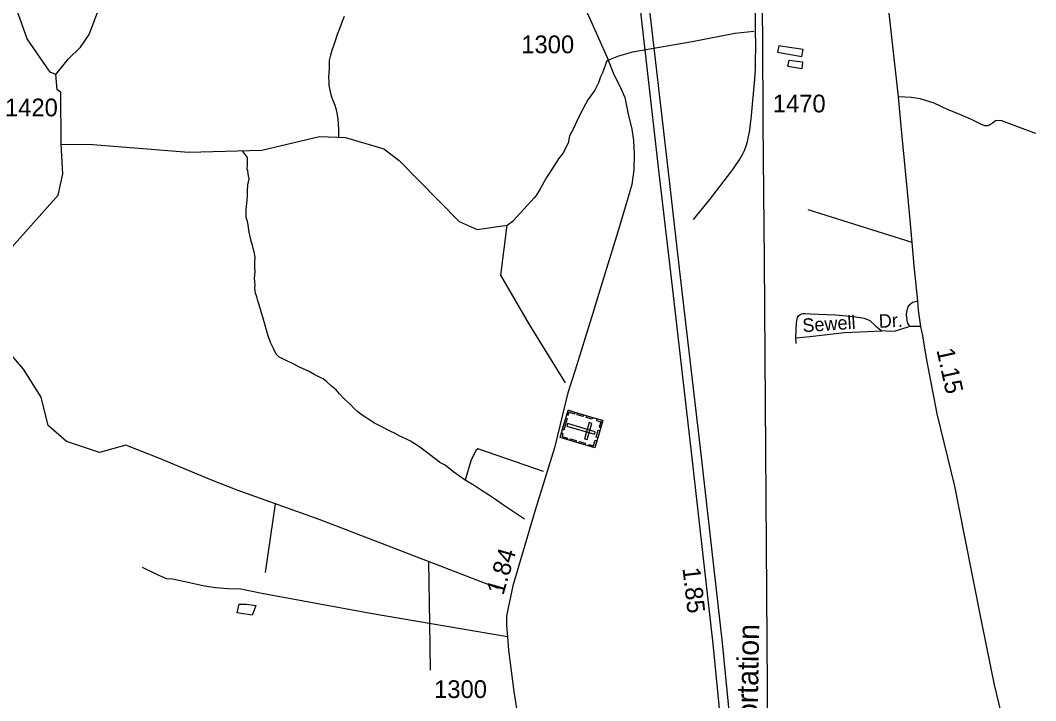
# Model space of a CAD drawing. Extents: x 2206922 to 2357709, y 510027 to 673830.
# Drawn here: x 2297418 to 2304559, y 621565 to 626353 of the extents above; entities that cross this region are included whole.
import ezdxf

# ---------------------------------------------------------------- set-up
doc = ezdxf.new("R2010")
doc.units = 0
for name, color, linetype in [('Exist Cultural Cemetery CELL', 7, 'Continuous'), ('Exist Hydrographic Creek Single Shore', 7, 'Continuous'), ('Exist Hydrographic Misc Water Feature', 7, 'Continuous'), ('Exist Railroad Mainline', 7, 'Continuous'), ('Exist Railroad Mainline Label', 7, 'Continuous'), ('Exist Road Non-System Type 51', 7, 'Continuous'), ('Exist Road Non-System Type 51 Label', 7, 'Continuous'), ('Exist Road Primary Interstate Divided Center Attributed', 7, 'Continuous'), ('Exist Road Primary Interstate Service Mileage Tenths English Label', 7, 'Continuous'), ('Exist Road Primary US Attributed', 7, 'Continuous'), ('Exist Road Primary US Mileage Tenths English Label', 7, 'Continuous'), ('Exist Road Secondary Mileage Hundredths English Label', 7, 'Continuous'), ('Exist Road Secondary Type 51 Attributed', 7, 'Continuous'), ('Exist Road Secondary Type 51 Number Label', 7, 'Continuous')]:
    doc.layers.add(name, color=color, linetype=linetype)

msp = doc.modelspace()

# ---------------------------------------------------------------- linework, layer by layer
at = {"layer": 'Exist Cultural Cemetery CELL'}
for points in [[(2301514.3, 623535.9), (2301457.6, 623345.1), (2301213.5, 623417.6), (2301270.3, 623608.4)], [(2301264.9, 623550.1), (2301240.7, 623468.8), (2301229.8, 623472), (2301254, 623553.4)], [(2301260.9, 623576.7), (2301271.9, 623573.5), (2301278.2, 623594.6), (2301316.9, 623583), (2301320.1, 623593.7), (2301270.3, 623608.5)], [(2301337.3, 623588.6), (2301378.8, 623576.2), (2301375.6, 623565.3), (2301334.1, 623577.6)], [(2301401.8, 623569.4), (2301443.3, 623557), (2301440, 623546.1), (2301398.5, 623558.5)], [(2301472.8, 623548.2), (2301469.6, 623537.4), (2301500.5, 623528.2), (2301488.9, 623489.3), (2301499.6, 623486.1), (2301514.3, 623535.9)], [(2301455.2, 623439.7), (2301460.5, 623457.6), (2301266.1, 623515.4), (2301260.8, 623497.5)], [(2301437.5, 623516.2), (2301419.6, 623521.5), (2301386, 623408.6), (2301403.9, 623403.3)], [(2301223, 623449.4), (2301234, 623446.1), (2301227.7, 623425), (2301266.5, 623413.5), (2301263.3, 623402.8), (2301213.5, 623417.6)], [(2301286, 623407.9), (2301327.6, 623395.6), (2301324.3, 623384.7), (2301282.8, 623397)], [(2301416, 623357.3), (2301419.3, 623368.2), (2301450.1, 623359), (2301461.7, 623397.9), (2301472.3, 623394.8), (2301457.5, 623345)], [(2301493.2, 623464.9), (2301478.4, 623415.2), (2301467.5, 623418.5), (2301482.3, 623468.1)], [(2301349.2, 623389.1), (2301390.7, 623376.8), (2301387.5, 623365.9), (2301346, 623378.2)]]:
    msp.add_lwpolyline(points, close=True, dxfattribs=at)
at = {"layer": 'Exist Hydrographic Creek Single Shore'}
for points in [[(2297667.9, 625971.5), (2297626.8, 625988.6), (2297465.9, 626221.5), (2297260.8, 626793), (2297147.8, 627290.5), (2297003.9, 627516.4), (2296943.8, 627704.6), (2296958.8, 627907.6), (2297177.8, 628565.6), (2297216.9, 628807.5), (2297276.8, 629508.1), (2297349.8, 629765.7), (2297618.8, 630403)], [(2297705.8, 625482), (2297702.9, 625846.1), (2297677.9, 625863), (2297667.9, 625971.5)], [(2296996.3, 624412), (2297280.9, 624670.8), (2297684.9, 625121.7), (2297716.9, 625271.9), (2297705.8, 625482)], [(2297705.8, 625482), (2297926.8, 625478.8), (2298599.8, 625424.4), (2299115.9, 625438.8), (2299523, 625534.1), (2299705.9, 625528.3), (2299973.9, 625447.3), (2300083, 625366.4), (2300503.9, 624937.1), (2300629.8, 624879.9), (2300841.2, 624911.1), (2300886.7, 624944), (2301032.7, 625103.4)]]:
    msp.add_lwpolyline(points, dxfattribs=at)
at = {"layer": 'Exist Hydrographic Misc Water Feature'}
for points in [[(2297840.9, 626164.6), (2297902.4, 626252.9), (2297989.6, 626483), (2298018.9, 626716.8), (2298090.9, 627018.4), (2298066.9, 627742.6), (2298128.8, 628115.9), (2298202, 628209.5), (2298289.2, 628328.3), (2298652.8, 628534.3), (2298968.2, 628692.1), (2298944.1, 629154.4), (2298840.2, 629152.6), (2298828.5, 629118.1)], [(2299695.2, 626379), (2299681.9, 626344.9), (2299664.4, 626298.9), (2299646.6, 626252.5), (2299631.6, 626208.6), (2299619.5, 626174.3), (2299608.1, 626140.3), (2299598.4, 626108.1), (2299590.8, 626069.9), (2299589.2, 626048.3), (2299589.4, 626016.2), (2299588, 625981.9), (2299584.3, 625954.1), (2299588.4, 625918.2), (2299588.6, 625896.3), (2299597.2, 625850.4), (2299605.6, 625814.2), (2299612.2, 625794.6), (2299619.9, 625778.4), (2299630.4, 625756.5), (2299636.1, 625732.9), (2299642.9, 625698.7), (2299651.1, 625658.9), (2299653.8, 625620.8), (2299656.2, 625587.2), (2299654.4, 625551), (2299654.6, 625529.9)], [(2302575.9, 626273.9), (2302443, 626259.5), (2302143.3, 626202.2), (2301722.5, 626127.9), (2301626, 626101.5), (2301542.8, 626067), (2301513, 625982.8), (2301498.9, 625953.9), (2301483.2, 625913.1), (2301458.1, 625861.2), (2301409.4, 625793.7), (2301359.2, 625701.1), (2301332.5, 625642.9), (2301309, 625591.1), (2301280.7, 625539.3), (2301271.3, 625489), (2301236.8, 625419.9), (2301203.8, 625379.1), (2301169.3, 625325.7), (2301137.9, 625273.9), (2301117.5, 625247.2), (2301098.6, 625214.2), (2301071.5, 625161.9), (2301045.6, 625120.3)], [(2297667.9, 625971.5), (2297756.2, 626082), (2297840.9, 626164.6)], [(2302780.9, 626167.8), (2302752.6, 626173.3), (2302743.2, 626129.3), (2302913.4, 626097.2), (2302923, 626147.2), (2302780.9, 626167.8)], [(2302816, 626030.9), (2302825.5, 626072.8), (2302919.3, 626059.6), (2302913.9, 626011.7), (2302829.9, 626024.8), (2302816, 626030.9)], [(2300547.5, 623117.7), (2300467.7, 623174), (2300405.5, 623221.3), (2300369.2, 623242), (2300330.9, 623271.7), (2300326.8, 623273.5), (2300283.9, 623307.2), (2300227.9, 623348.4), (2300199.8, 623368.1), (2300161.7, 623391.7), (2300129.1, 623407.5), (2300087.1, 623426.8), (2300054.9, 623444.7), (2300018.8, 623462.3), (2299946.2, 623499.6), (2299908.5, 623517), (2299867.9, 623544.6), (2299839.8, 623562.2), (2299815.6, 623578), (2299789.5, 623599.4), (2299763.3, 623623.2), (2299739.1, 623649.1), (2299698.5, 623686.5), (2299662.4, 623724), (2299638, 623752), (2299607.4, 623777.7), (2299573.2, 623809.2), (2299547.2, 623828.9), (2299522.8, 623840.7), (2299488.7, 623858.4), (2299444.4, 623883.7), (2299386.2, 623909.1), (2299328.2, 623940.6), (2299296, 623954), (2299263.8, 623969.7), (2299237.5, 623983.4), (2299217.4, 624003.1), (2299200.8, 624038.9), (2299176.6, 624086.7), (2299158, 624140.6), (2299128.6, 624248.1), (2299095.8, 624357.6), (2299089.3, 624379.7), (2299081.3, 624407.7), (2299070.6, 624433.6), (2299066.1, 624465.5), (2299068.4, 624491.1), (2299065.7, 624539.4), (2299069.2, 624583.5), (2299066.9, 624613.4), (2299066.5, 624651.2), (2299070.4, 624687.1), (2299061.4, 624723.3), (2299055.2, 624746.9), (2299051.1, 624771.1), (2299040.9, 624799), (2299028.2, 624862.5), (2299017.5, 624928.7), (2299007, 624968.4), (2299006.4, 625000.5), (2299006.2, 625022.4), (2299010.3, 625064.4), (2299013.8, 625090.2), (2299015.5, 625118.3), (2299015, 625154.5), (2299018.7, 625194.5), (2299026.1, 625238.4), (2299021.8, 625258.6), (2299019.8, 625274.2), (2299017.7, 625292.4), (2299013.2, 625304.4), (2299014.8, 625333.3), (2299014.8, 625362.8), (2299014.8, 625388.1), (2298979.6, 625435)], [(2301045.6, 625120.3), (2301032.7, 625103.4)], [(2301252.4, 623801.3), (2300998.1, 624212.3), (2300796.9, 624558.3), (2300841.2, 624911.1)], [(2297975.2, 623311.5), (2297742.9, 623387.9), (2297612.5, 623502.5), (2297564.8, 623699.9), (2297440.7, 623898.9), (2297316.8, 624043.4), (2297211.6, 624176.9), (2297112.8, 624292.7), (2297041.2, 624371), (2296996.3, 624412)], [(2300781.8, 622354.8), (2299526.9, 622836.8), (2298942.6, 623045.7), (2298758, 623118.9), (2298392.1, 623271.7), (2298159.8, 623362.4), (2297975.2, 623311.5)], [(2301097.9, 623176.9), (2300634.8, 623338.4), (2300620.9, 623326.3), (2300585.6, 623252.1), (2300547.5, 623117.7)], [(2300964.7, 622842.4), (2300807.9, 622946), (2300751.7, 622984.5), (2300710.3, 623014.1), (2300680.7, 623031.9), (2300609.7, 623079.2), (2300547.5, 623117.7)], [(2299210.8, 622949.8), (2299139.9, 622466.2)], [(2300301.9, 621779.2), (2300298, 622111.1), (2300291.3, 622543.2)], [(2298984.5, 622176.8), (2298942.1, 622182.4), (2298955.8, 622244.4), (2299009.5, 622243.2), (2299073.3, 622235.6), (2299062.2, 622201.6), (2299048.5, 622167.6), (2299020.6, 622171.4), (2298984.5, 622176.8)]]:
    msp.add_lwpolyline(points, dxfattribs=at)
at = {"layer": 'Exist Railroad Mainline'}
msp.add_lwpolyline([(2302629.5, 626822.9), (2302637.1, 626242.2), (2302640.9, 625627.3), (2302648.6, 624663), (2302671.4, 621655.9), (2302680.9, 619794), (2302688.3, 617950), (2302698.5, 617612.9), (2302697.3, 617445.4)], dxfattribs=at)
at = {"layer": 'Exist Road Non-System Type 51'}
for p, q in [((2303689.8, 624789.7), (2302958.1, 625019.4)), ((2303751.8, 624199), (2303673, 624197.6)), ((2302874, 624077.4), (2302872.1, 624117.9))]:
    msp.add_line(p, q, dxfattribs=at)
for points in [[(2304559.2, 625556.6), (2304482.1, 625584.9), (2304389.5, 625619.7), (2304320, 625645.4), (2304293, 625648), (2304277.6, 625645.4), (2304254.4, 625630), (2304233.8, 625614.5), (2304219.7, 625609.4), (2304200.4, 625610), (2304173.4, 625621.6), (2304107.8, 625653.8), (2304026.8, 625689.8), (2303939.3, 625725.9), (2303844.2, 625769.6), (2303785, 625788.9), (2303746.4, 625799.2), (2303686, 625809.5), (2303594.7, 625814)], [(2303673, 624197.6), (2303658.7, 624225.6), (2303651.8, 624261), (2303651.3, 624281.6), (2303654.7, 624312.5), (2303662.1, 624336.5), (2303673, 624353.7), (2303691.8, 624368.6), (2303705, 624372), (2303730.7, 624377.7)], [(2302872.1, 624117.9), (2302874.8, 624173.6), (2302877, 624223.4), (2302881.1, 624250.2), (2302883.3, 624261.7), (2302891.9, 624273.1), (2302900.5, 624280.6), (2302911.3, 624286.3), (2302923.9, 624289.1), (2302937.7, 624289.7), (2302974.4, 624287.8), (2303151.8, 624280.1), (2303279.2, 624268.5), (2303352.5, 624256.9), (2303393, 624241.5), (2303437.3, 624199), (2303475.9, 624168.1)], [(2303673, 624197.6), (2303601.3, 624175.8), (2303570.4, 624166.2), (2303529.9, 624162.3), (2303475.9, 624168.1)], [(2302872.1, 624117.9), (2302970.5, 624127.6), (2303072.7, 624139.1), (2303213.6, 624156.5), (2303325.5, 624160.4), (2303475.9, 624168.1)], [(2300844.7, 622013.9), (2299880.1, 622178.9), (2299116.2, 622319.8), (2298967.7, 622348.8), (2298878.9, 622352.6), (2298790, 622360.1), (2298713.8, 622371), (2298607.6, 622395.5), (2298487.7, 622420.1), (2298444.9, 622423.1), (2298419.6, 622433.7), (2298373.3, 622455.5), (2298276.5, 622501.5)]]:
    msp.add_lwpolyline(points, dxfattribs=at)
at = {"layer": 'Exist Road Primary Interstate Divided Center Attributed'}
for points in [[(2301686.2, 627214.7), (2301762.2, 626558.4), (2301909.6, 625278), (2301994.3, 624537.5), (2302135.5, 623313.6), (2302289.2, 621964.2), (2302342.5, 621415), (2302386.4, 620718.4), (2302420.9, 619943.3), (2302420.9, 619199.5), (2302433.5, 617456.9)], [(2301760.7, 627173.5), (2301827.3, 626566), (2301974.8, 625285.5), (2302059.5, 624544.9), (2302200.7, 623321.1), (2302354.4, 621971.1), (2302407.9, 621420.3), (2302452, 620721.9), (2302486.6, 619944.7), (2302486.6, 619199.8), (2302499.2, 617454.8)]]:
    msp.add_lwpolyline(points, dxfattribs=at)
at = {"layer": 'Exist Road Primary US Attributed'}
msp.add_lwpolyline([(2304319.4, 621472.4), (2304269.8, 621677.4), (2304180, 622116.2), (2304058.5, 622729.1), (2303990.5, 623075.4), (2303865.1, 623583.9), (2303792.3, 623975.1), (2303765.3, 624133.4), (2303751.8, 624199), (2303736.1, 624312.2), (2303730.7, 624377.7), (2303704, 624626.2), (2303689.8, 624789.7), (2303673.1, 624973.7), (2303650, 625220.8), (2303612.7, 625606.8), (2303594.7, 625814), (2303501.4, 626657.2)], dxfattribs=at)
at = {"layer": 'Exist Road Secondary Type 51 Attributed'}
for points in [[(2300872, 627551.2), (2301162, 626937.7), (2301428.6, 626354.1), (2301545.2, 626091.2), (2301586.3, 625983.7), (2301642.9, 625868.3), (2301668.3, 625809.6), (2301693.5, 625693.2)], [(2302152.8, 624951.5), (2302267.5, 625092.8), (2302414.5, 625283.5), (2302427.9, 625301.8), (2302452.6, 625337.5), (2302470.3, 625363.3), (2302479.2, 625376.2), (2302499.4, 625413), (2302510.9, 625437.4), (2302523, 625469.4), (2302532.7, 625499.5), (2302548.5, 625580.6), (2302560.3, 625683.5), (2302582.9, 625939.2), (2302588, 626012.3), (2302589.6, 626063.8), (2302590.1, 626171), (2302588.8, 626282.2), (2302588, 626394.8), (2302586.9, 626445.5), (2302585.8, 626530.4), (2302584, 626654), (2302583.2, 626753.9), (2302580.4, 626842.4)], [(2301693.5, 625693.2), (2301718.9, 625585.6), (2301730.7, 625507.4), (2301734.6, 625409.7), (2301732.6, 625300.2), (2301718.9, 625196.6), (2301685.7, 625085.1), (2301619.5, 624863.4), (2301531.6, 624576), (2301434.2, 624262.2)], [(2301434.2, 624262.2), (2301321, 623891.1), (2301268.2, 623730.8), (2301175.1, 623344.9), (2301037.9, 622905.7), (2300881.7, 622374.2), (2300848.5, 622217.5), (2300836.9, 622159.6), (2300836.9, 622094), (2300844.7, 622013.9), (2300850.4, 621921.2), (2300889, 621630.7), (2300973.3, 621093.7), (2300999, 620823.8), (2301002.8, 620522.7), (2301008.6, 620352.9), (2301000.9, 620198.4), (2301004.8, 619997.7), (2300987.4, 619744.8), (2300946.9, 619588.5), (2300918, 619470.7), (2300887.1, 619391.6)]]:
    msp.add_lwpolyline(points, dxfattribs=at)

# ---------------------------------------------------------------- texts
at = {"layer": 'Exist Railroad Mainline Label'}
msp.add_text('Transportation', height=150, rotation=89.03922, dxfattribs=at).set_placement((2302593.1, 620810.4))
at = {"layer": 'Exist Road Non-System Type 51 Label'}
for s, rotation, p in [('Sewell', 3.75715, (2302921.3, 624157.9)), ('Dr.', 2.93499, (2303457.8, 624188.1))]:
    msp.add_text(s, height=95, rotation=rotation, dxfattribs=at).set_placement(p)
at = {"layer": 'Exist Road Primary Interstate Service Mileage Tenths English Label'}
msp.add_text('1.85', height=125, rotation=276.49894, dxfattribs=at).set_placement((2302074.7, 622497.5))
at = {"layer": 'Exist Road Primary US Mileage Tenths English Label'}
msp.add_text('1.15', height=125, rotation=282.37318, dxfattribs=at).set_placement((2303860.8, 624032.7))
at = {"layer": 'Exist Road Secondary Mileage Hundredths English Label'}
msp.add_text('1.84', height=125, rotation=73.62262, dxfattribs=at).set_placement((2300814.4, 622302.4))
at = {"layer": 'Exist Road Secondary Type 51 Number Label'}
for s, p in [('1300', (2300941.1, 626120.9)), ('1470', (2302710, 625704.6)), ('1420', (2297309.7, 625676.9)), ('1300', (2300328, 621583.7))]:
    msp.add_text(s, height=125, dxfattribs=at).set_placement(p)

doc.saveas('drawing.dxf')
